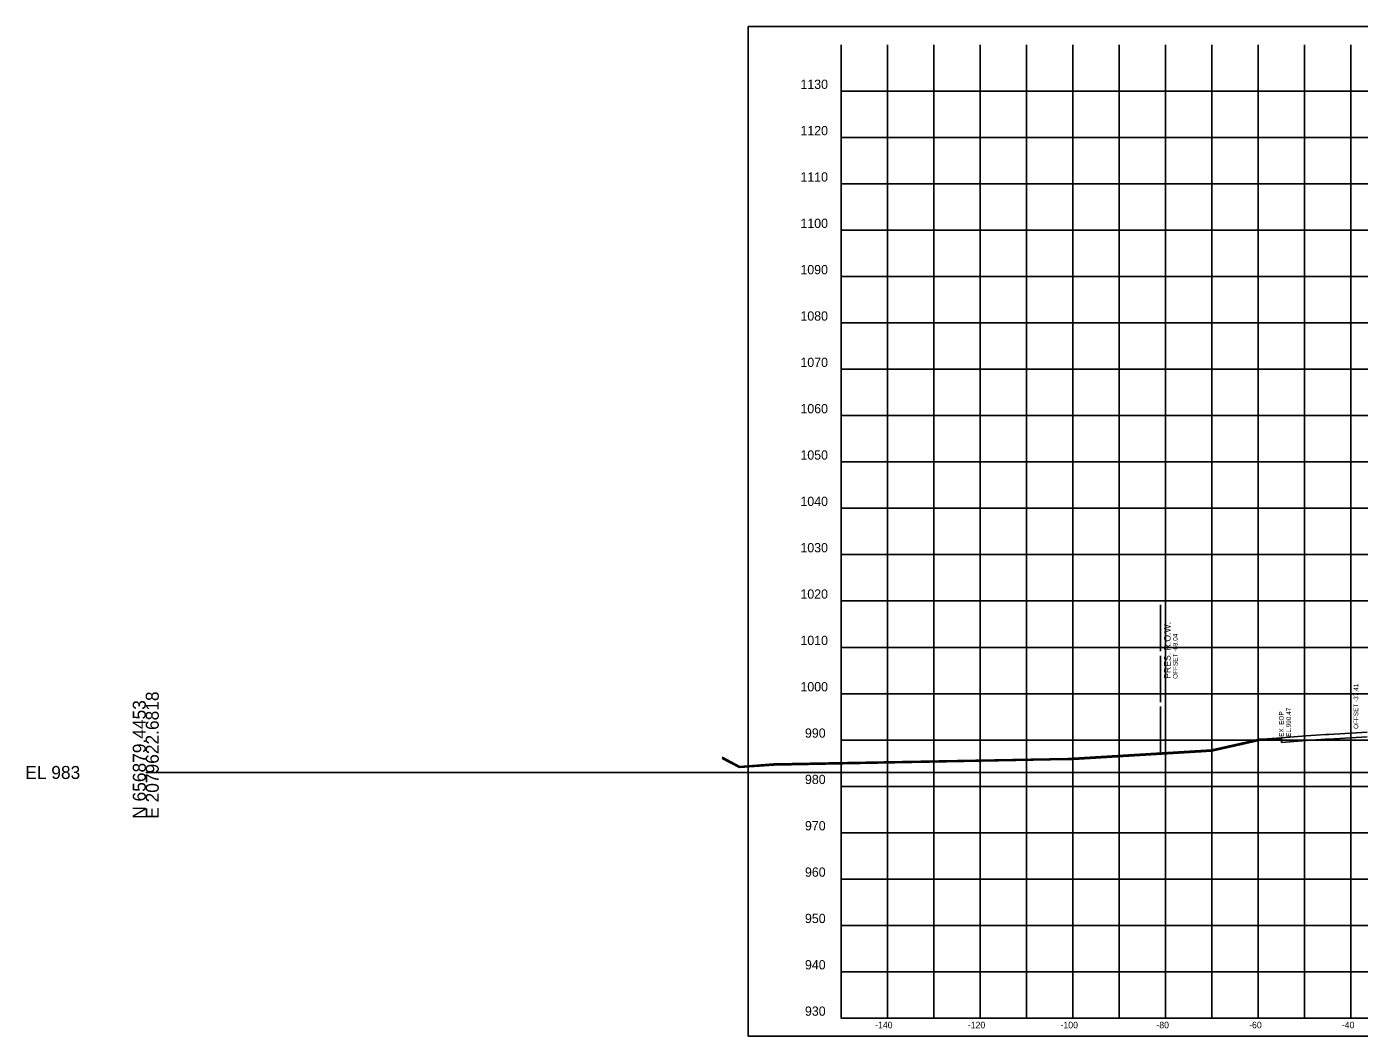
# Model space of a CAD drawing. Extents: x 1131015 to 1136271, y 133453 to 174329.
# Drawn here: x 1131014.8 to 1131302.3, y 172110.7 to 172328.6 of the extents above; entities that cross this region are included whole.
import ezdxf

# ---------------------------------------------------------------- set-up
doc = ezdxf.new("R2010")
doc.units = 0
for name, color, linetype in [('DESIGN - SHEET - Corner Text', 7, 'Continuous'), ('DESIGN - SHEET - Light Grid', 7, 'Continuous'), ('DESIGN - SHEET - Linework', 7, 'Continuous'), ('DESIGN - SHEET - Plot Shape', 7, 'Continuous'), ('DESIGN - TYPICAL - Slope Tie Text', 7, 'Continuous'), ('SURVEY - GROUND - Bottom of Topsoil Layer', 7, 'Continuous'), ('SURVEY - GROUND - Existing Pavement Layer', 7, 'Continuous'), ('SURVEY - GROUND - Existing Pavement Text', 7, 'Continuous'), ('SURVEY - GROUND - Top of Ground', 7, 'Continuous'), ('SURVEY - PROPERTY - ROW Lines', 7, 'Continuous'), ('SURVEY - PROPERTY - ROW Lines Text', 7, 'Continuous')]:
    doc.layers.add(name, color=color, linetype=linetype)

msp = doc.modelspace()

# ---------------------------------------------------------------- linework, layer by layer
at = {"layer": 'DESIGN - SHEET - Light Grid'}
msp.add_line((1131040.46, 172167.66), (1131340.46, 172167.66), dxfattribs=at)
at = {"layer": 'DESIGN - SHEET - Linework'}
for p, q in [((1131200.46, 172114.66), (1131200.46, 172324.66)), ((1131210.46, 172114.66), (1131210.46, 172324.66)), ((1131220.46, 172114.66), (1131220.46, 172324.66)), ((1131230.46, 172114.66), (1131230.46, 172324.66)), ((1131240.46, 172114.66), (1131240.46, 172324.66)), ((1131250.46, 172114.66), (1131250.46, 172324.66)), ((1131260.46, 172114.66), (1131260.46, 172324.66)), ((1131270.46, 172114.66), (1131270.46, 172324.66)), ((1131280.46, 172114.66), (1131280.46, 172324.66)), ((1131290.46, 172114.66), (1131290.46, 172324.66)), ((1131300.46, 172114.66), (1131300.46, 172324.66)), ((1131190.46, 172314.66), (1131490.46, 172314.66)), ((1131190.46, 172304.66), (1131490.46, 172304.66)), ((1131190.46, 172294.66), (1131490.46, 172294.66)), ((1131190.46, 172284.66), (1131490.46, 172284.66)), ((1131190.46, 172274.66), (1131490.46, 172274.66)), ((1131190.46, 172264.66), (1131490.46, 172264.66)), ((1131190.46, 172254.66), (1131490.46, 172254.66)), ((1131190.46, 172244.66), (1131490.46, 172244.66)), ((1131190.46, 172234.66), (1131490.46, 172234.66)), ((1131190.46, 172224.66), (1131490.46, 172224.66)), ((1131190.46, 172214.66), (1131490.46, 172214.66)), ((1131190.46, 172204.66), (1131490.46, 172204.66)), ((1131190.46, 172194.66), (1131490.46, 172194.66)), ((1131190.46, 172184.66), (1131490.46, 172184.66)), ((1131190.46, 172174.66), (1131490.46, 172174.66)), ((1131190.46, 172164.66), (1131490.46, 172164.66)), ((1131190.46, 172154.66), (1131490.46, 172154.66)), ((1131190.46, 172144.66), (1131490.46, 172144.66)), ((1131190.46, 172134.66), (1131490.46, 172134.66)), ((1131190.46, 172124.66), (1131490.46, 172124.66))]:
    msp.add_line(p, q, dxfattribs=at)
msp.add_lwpolyline([(1131190.46, 172324.66), (1131190.46, 172114.66), (1131490.46, 172114.66), (1131490.46, 172324.66)], dxfattribs=at)
at = {"layer": 'DESIGN - SHEET - Plot Shape'}
msp.add_lwpolyline([(1131170.46, 172328.6), (1131510.46, 172328.6), (1131510.46, 172110.72), (1131170.46, 172110.72)], close=True, dxfattribs=at)
at = {"layer": 'SURVEY - GROUND - Bottom of Topsoil Layer'}
for p, q in [((1131270.45, 172172.28), (1131280.64, 172174.56)), ((1131280.64, 172174.56), (1131281.35, 172174.6)), ((1131281.35, 172174.6), (1131285.46, 172174.88)), ((1131285.46, 172174.88), (1131285.46, 172175.13)), ((1131164.83, 172170.68), (1131168.56, 172168.72)), ((1131175.97, 172169.25), (1131239.37, 172170.44)), ((1131239.37, 172170.44), (1131240.62, 172170.47)), ((1131240.62, 172170.47), (1131270.45, 172172.28)), ((1131168.56, 172168.72), (1131175.97, 172169.25))]:
    msp.add_line(p, q, dxfattribs=at)
at = {"layer": 'SURVEY - GROUND - Existing Pavement Layer'}
for p, q in [((1131285.46, 172174.13), (1131285.46, 172175.13)), ((1131285.46, 172174.13), (1131290.79, 172174.53)), ((1131290.79, 172174.53), (1131294.97, 172174.85)), ((1131294.97, 172174.85), (1131295.67, 172174.87)), ((1131295.67, 172174.87), (1131303.98, 172175.36))]:
    msp.add_line(p, q, dxfattribs=at)
at = {"layer": 'SURVEY - GROUND - Top of Ground'}
for p, q in [((1131295.67, 172175.87), (1131303.98, 172176.36)), ((1131270.45, 172172.53), (1131280.64, 172174.81)), ((1131280.64, 172174.81), (1131281.35, 172174.85)), ((1131281.35, 172174.85), (1131285.46, 172175.13)), ((1131285.46, 172175.13), (1131290.79, 172175.53)), ((1131290.79, 172175.53), (1131294.97, 172175.85)), ((1131294.97, 172175.85), (1131295.67, 172175.87)), ((1131164.83, 172170.93), (1131168.56, 172168.97)), ((1131175.97, 172169.5), (1131239.37, 172170.69)), ((1131239.37, 172170.69), (1131240.62, 172170.72)), ((1131240.62, 172170.72), (1131270.45, 172172.53)), ((1131168.56, 172168.97), (1131175.97, 172169.5))]:
    msp.add_line(p, q, dxfattribs=at)
at = {"layer": 'SURVEY - PROPERTY - ROW Lines'}
for p, q in [((1131259.42, 172193.86), (1131259.42, 172203.86)), ((1131259.42, 172182.86), (1131259.42, 172192.86)), ((1131259.42, 172171.86), (1131259.42, 172181.86))]:
    msp.add_line(p, q, dxfattribs=at)

# ---------------------------------------------------------------- texts
at = {"layer": 'DESIGN - SHEET - Corner Text'}
for s, height, p in [('1130', 2, (1131181.7, 172315.16)), ('1120', 2, (1131181.7, 172305.16)), ('1110', 2, (1131181.7, 172295.16)), ('1100', 2, (1131181.7, 172285.16)), ('1090', 2, (1131181.7, 172275.16)), ('1080', 2, (1131181.7, 172265.16)), ('1070', 2, (1131181.7, 172255.16)), ('1060', 2, (1131181.7, 172245.16)), ('1050', 2, (1131181.7, 172235.16)), ('1040', 2, (1131181.7, 172225.16)), ('1030', 2, (1131181.7, 172215.16)), ('1020', 2, (1131181.7, 172205.16)), ('1010', 2, (1131181.7, 172195.16)), ('1000', 2, (1131181.7, 172185.16)), ('990', 2, (1131182.68, 172175.16)), ('980', 2, (1131182.68, 172165.16)), ('970', 2, (1131182.68, 172155.16)), ('960', 2, (1131182.68, 172145.16)), ('950', 2, (1131182.68, 172135.16)), ('940', 2, (1131182.68, 172125.16)), ('930', 2, (1131182.68, 172115.16)), ('-140', 1.4, (1131197.83, 172112.46)), ('-120', 1.4, (1131217.83, 172112.46)), ('-100', 1.4, (1131237.83, 172112.46)), ('-80', 1.4, (1131258.51, 172112.46)), ('-60', 1.4, (1131278.51, 172112.46)), ('-40', 1.4, (1131298.51, 172112.46))]:
    msp.add_text(s, height=height, dxfattribs=at).set_placement(p)
at = {"layer": 'DESIGN - SHEET - Light Grid'}
for s, p in [('E 2079622.6818', (1131043.26, 172157.66)), ('N 656879.4453', (1131040.46, 172157.66))]:
    msp.add_text(s, height=2.8, rotation=90, dxfattribs=at).set_placement(p)
msp.add_text('EL 983', height=2.8, dxfattribs=at).set_placement((1131014.46, 172166.26))
at = {"layer": 'DESIGN - TYPICAL - Slope Tie Text'}
msp.add_text('OFFSET -37.41', height=1, rotation=90, dxfattribs=at).set_placement((1131302.05, 172177.05))
at = {"layer": 'SURVEY - GROUND - Existing Pavement Text'}
for s, p in [('EX. EOP', (1131285.96, 172175.33)), ('EL.990.47', (1131287.54, 172175.33))]:
    msp.add_text(s, height=1, rotation=90, dxfattribs=at).set_placement(p)
at = {"layer": 'SURVEY - PROPERTY - ROW Lines Text'}
for s, height, p in [('PRES. R.O.W.', 1.4, (1131261.57, 172187.86)), ('OFFSET -69.04', 1, (1131263.07, 172187.86))]:
    msp.add_text(s, height=height, rotation=90, dxfattribs=at).set_placement(p)

doc.saveas('drawing.dxf')
